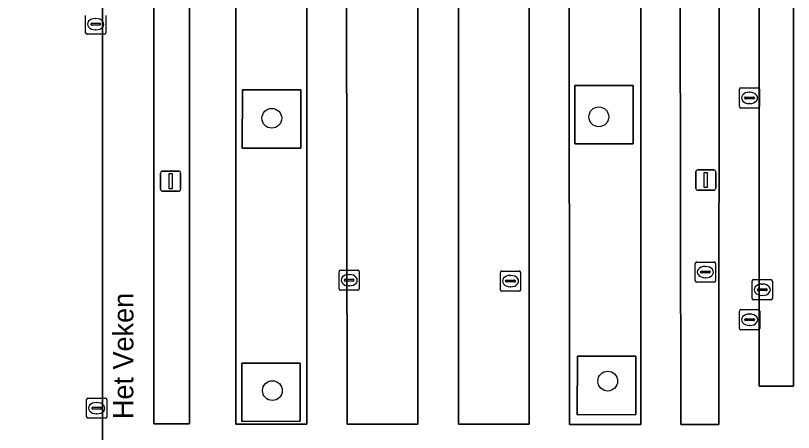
# Model space of a CAD drawing. Extents: x 161477 to 163040, y 383680 to 384871.
# Drawn here: x 162023.56 to 162062.03, y 384305.6 to 384326.22 of the extents above; entities that cross this region are included whole.
import ezdxf

# ---------------------------------------------------------------- set-up
doc = ezdxf.new("R2010")
doc.units = 0
for name, color, linetype in [('IMGEO_Boom', 7, 'Continuous'), ('IMGEO_Groenvoorziening', 7, 'Continuous'), ('IMGEO_Kolk', 7, 'Continuous'), ('IMGEO_Lichtmast', 7, 'Continuous'), ('IMGEO_Openbare_ruimte_label', 7, 'Continuous'), ('IMGEO_Parkeervlak_open', 7, 'Continuous'), ('IMGEO_Rijbaan_lokaal_open', 7, 'Continuous'), ('IMGEO_Rioolput', 7, 'Continuous'), ('IMGEO_Voetpad_open', 7, 'Continuous')]:
    doc.layers.add(name, color=color, linetype=linetype)

msp = doc.modelspace()

# ---------------------------------------------------------------- linework, layer by layer
at = {"layer": 'IMGEO_Boom'}
for centre in [(162036.236, 384321.136), (162052.408, 384321.207), (162052.847, 384308.141), (162036.266, 384307.672)]:
    msp.add_circle(centre, 0.489, dxfattribs=at)
at = {"layer": 'IMGEO_Groenvoorziening'}
for points in [[(162032.16, 384349.644), (162030.395, 384349.644), (162030.395, 384306.022), (162032.16, 384306.021)], [(162058.381, 384349.812), (162056.394, 384349.736), (162056.463, 384305.996), (162058.35, 384305.995)], [(162054.114, 384322.759), (162051.229, 384322.759), (162051.22, 384319.87), (162054.112, 384319.877)], [(162037.669, 384322.548), (162034.785, 384322.548), (162034.776, 384319.659), (162037.668, 384319.666)], [(162054.235, 384309.367), (162051.35, 384309.367), (162051.341, 384306.478), (162054.233, 384306.485)], [(162037.639, 384309.035), (162034.755, 384309.035), (162034.746, 384306.146), (162037.638, 384306.153)]]:
    msp.add_lwpolyline(points, close=True, dxfattribs=at)
at = {"layer": 'IMGEO_Kolk'}
for p, q in [((162027.026, 384325.363), (162027.026, 384326.215)), ((162027.514, 384326.069), (162027.539, 384326.069)), ((162028.027, 384326.215), (162028.027, 384325.363)), ((162027.285, 384325.783), (162027.285, 384325.795)), ((162027.723, 384325.746), (162027.325, 384325.746)), ((162027.328, 384325.832), (162027.726, 384325.832)), ((162027.769, 384325.795), (162027.769, 384325.783)), ((162027.537, 384325.509), (162027.512, 384325.509)), ((162027.953, 384325.289), (162027.101, 384325.289)), ((162059.435, 384322.644), (162060.287, 384322.644)), ((162059.36, 384321.718), (162059.36, 384322.57)), ((162059.848, 384322.424), (162059.873, 384322.424)), ((162060.361, 384322.57), (162060.361, 384321.718)), ((162059.619, 384322.138), (162059.619, 384322.15)), ((162060.057, 384322.101), (162059.659, 384322.101)), ((162059.662, 384322.187), (162060.06, 384322.187)), ((162059.871, 384321.864), (162059.846, 384321.864)), ((162060.103, 384322.15), (162060.103, 384322.138)), ((162060.287, 384321.644), (162059.435, 384321.644)), ((162039.562, 384312.705), (162039.562, 384313.557)), ((162039.637, 384313.631), (162040.489, 384313.631)), ((162040.05, 384313.411), (162040.075, 384313.411)), ((162040.563, 384313.557), (162040.563, 384312.705)), ((162047.542, 384312.659), (162047.542, 384313.511)), ((162047.617, 384313.585), (162048.469, 384313.585)), ((162048.543, 384313.511), (162048.543, 384312.659)), ((162039.821, 384313.125), (162039.821, 384313.137)), ((162040.259, 384313.088), (162039.861, 384313.088)), ((162039.864, 384313.174), (162040.262, 384313.174)), ((162040.305, 384313.137), (162040.305, 384313.125)), ((162047.801, 384313.079), (162047.801, 384313.091)), ((162048.239, 384313.042), (162047.841, 384313.042)), ((162047.844, 384313.128), (162048.242, 384313.128)), ((162048.03, 384313.365), (162048.055, 384313.365)), ((162048.285, 384313.091), (162048.285, 384313.079)), ((162040.489, 384312.631), (162039.637, 384312.631)), ((162040.073, 384312.851), (162040.048, 384312.851)), ((162048.053, 384312.805), (162048.028, 384312.805)), ((162048.469, 384312.585), (162047.617, 384312.585)), ((162059.364, 384310.748), (162059.364, 384311.6)), ((162059.439, 384311.674), (162060.291, 384311.674)), ((162059.852, 384311.454), (162059.877, 384311.454)), ((162060.365, 384311.6), (162060.365, 384310.748)), ((162059.623, 384311.168), (162059.623, 384311.18)), ((162060.061, 384311.131), (162059.663, 384311.131)), ((162059.666, 384311.217), (162060.064, 384311.217)), ((162060.107, 384311.18), (162060.107, 384311.168)), ((162060.291, 384310.674), (162059.439, 384310.674)), ((162059.875, 384310.894), (162059.85, 384310.894)), ((162027.075, 384306.378), (162027.075, 384307.23)), ((162027.15, 384307.304), (162028.002, 384307.304)), ((162028.076, 384307.23), (162028.076, 384306.378)), ((162027.377, 384306.847), (162027.775, 384306.847)), ((162027.563, 384307.084), (162027.588, 384307.084)), ((162027.334, 384306.798), (162027.334, 384306.81)), ((162027.772, 384306.761), (162027.374, 384306.761)), ((162027.586, 384306.524), (162027.561, 384306.524)), ((162027.818, 384306.81), (162027.818, 384306.798)), ((162028.002, 384306.304), (162027.15, 384306.304))]:
    msp.add_line(p, q, dxfattribs=at)
for points in [[(162027.026, 384325.363), (162027.026, 384326.215)], [(162028.027, 384326.215), (162028.027, 384325.363)], [(162027.953, 384325.289), (162027.101, 384325.289)], [(162059.435, 384322.644), (162060.287, 384322.644)], [(162059.36, 384321.718), (162059.36, 384322.57)], [(162060.361, 384322.57), (162060.361, 384321.718)], [(162060.287, 384321.644), (162059.435, 384321.644)], [(162039.562, 384312.705), (162039.562, 384313.557)], [(162039.637, 384313.631), (162040.489, 384313.631)], [(162040.563, 384313.557), (162040.563, 384312.705)], [(162047.542, 384312.659), (162047.542, 384313.511)], [(162047.617, 384313.585), (162048.469, 384313.585)], [(162048.543, 384313.511), (162048.543, 384312.659)], [(162040.489, 384312.631), (162039.637, 384312.631)], [(162048.469, 384312.585), (162047.617, 384312.585)], [(162059.364, 384310.748), (162059.364, 384311.6)], [(162059.439, 384311.674), (162060.291, 384311.674)], [(162060.365, 384311.6), (162060.365, 384310.748)], [(162060.291, 384310.674), (162059.439, 384310.674)], [(162027.075, 384306.378), (162027.075, 384307.23)], [(162027.15, 384307.304), (162028.002, 384307.304)], [(162028.076, 384307.23), (162028.076, 384306.378)], [(162028.002, 384306.304), (162027.15, 384306.304)]]:
    msp.add_lwpolyline(points, dxfattribs=at)
for centre, radius, start, end in [((162027.325, 384325.792), 0.0403, 85.8775, 175.7526), ((162027.322, 384325.782), 0.0366, 178.938, 274.7102), ((162027.726, 384325.789), 0.043, 264.8664, 352.4533), ((162027.73, 384325.794), 0.0386, 1.7309, 96.639), ((162027.103, 384325.365), 0.0765, 181.552, 268.448), ((162027.103, 384325.365), 0.0765, 181.552, 268.448), ((162027.951, 384325.365), 0.0765, 271.552, 358.448), ((162027.951, 384325.365), 0.0765, 271.552, 358.448), ((162059.437, 384322.568), 0.0765, 91.552, 178.448), ((162059.437, 384322.568), 0.0765, 91.552, 178.448), ((162060.285, 384322.568), 0.0765, 1.552, 88.448), ((162060.285, 384322.568), 0.0765, 1.552, 88.448), ((162059.659, 384322.147), 0.0403, 85.8775, 175.7526), ((162059.656, 384322.137), 0.0366, 178.938, 274.7102), ((162060.06, 384322.144), 0.043, 264.8664, 352.4533), ((162060.064, 384322.149), 0.0386, 1.7309, 96.639), ((162059.437, 384321.72), 0.0765, 181.552, 268.448), ((162059.437, 384321.72), 0.0765, 181.552, 268.448), ((162060.285, 384321.72), 0.0765, 271.552, 358.448), ((162060.285, 384321.72), 0.0765, 271.552, 358.448), ((162039.639, 384313.555), 0.0765, 91.552, 178.448), ((162039.639, 384313.555), 0.0765, 91.552, 178.448), ((162040.487, 384313.555), 0.0765, 1.552, 88.448), ((162040.487, 384313.555), 0.0765, 1.552, 88.448), ((162047.619, 384313.509), 0.0765, 91.552, 178.448), ((162047.619, 384313.509), 0.0765, 91.552, 178.448), ((162048.467, 384313.509), 0.0765, 1.552, 88.448), ((162048.467, 384313.509), 0.0765, 1.552, 88.448), ((162039.861, 384313.134), 0.0403, 85.8775, 175.7526), ((162039.858, 384313.124), 0.0366, 178.938, 274.7102), ((162040.262, 384313.131), 0.043, 264.8664, 352.4533), ((162040.266, 384313.136), 0.0386, 1.7309, 96.639), ((162047.841, 384313.088), 0.0403, 85.8775, 175.7526), ((162047.838, 384313.078), 0.0366, 178.938, 274.7102), ((162048.242, 384313.085), 0.043, 264.8664, 352.4533), ((162048.246, 384313.09), 0.0386, 1.7309, 96.639), ((162039.639, 384312.707), 0.0765, 181.552, 268.448), ((162039.639, 384312.707), 0.0765, 181.552, 268.448), ((162040.487, 384312.707), 0.0765, 271.552, 358.448), ((162040.487, 384312.707), 0.0765, 271.552, 358.448), ((162047.619, 384312.661), 0.0765, 181.552, 268.448), ((162047.619, 384312.661), 0.0765, 181.552, 268.448), ((162048.467, 384312.661), 0.0765, 271.552, 358.448), ((162048.467, 384312.661), 0.0765, 271.552, 358.448), ((162059.441, 384311.598), 0.0765, 91.552, 178.448), ((162059.441, 384311.598), 0.0765, 91.552, 178.448), ((162060.289, 384311.598), 0.0765, 1.552, 88.448), ((162060.289, 384311.598), 0.0765, 1.552, 88.448), ((162059.663, 384311.177), 0.0403, 85.8775, 175.7526), ((162059.66, 384311.167), 0.0366, 178.938, 274.7102), ((162060.064, 384311.174), 0.043, 264.8664, 352.4533), ((162060.068, 384311.179), 0.0386, 1.7309, 96.639), ((162059.441, 384310.75), 0.0765, 181.552, 268.448), ((162059.441, 384310.75), 0.0765, 181.552, 268.448), ((162060.289, 384310.75), 0.0765, 271.552, 358.448), ((162060.289, 384310.75), 0.0765, 271.552, 358.448), ((162027.152, 384307.228), 0.0765, 91.552, 178.448), ((162027.152, 384307.228), 0.0765, 91.552, 178.448), ((162028, 384307.228), 0.0765, 1.552, 88.448), ((162028, 384307.228), 0.0765, 1.552, 88.448), ((162027.374, 384306.807), 0.0403, 85.8775, 175.7526), ((162027.779, 384306.809), 0.0386, 1.7309, 96.639), ((162027.371, 384306.797), 0.0366, 178.938, 274.7102), ((162027.775, 384306.804), 0.043, 264.8664, 352.4533), ((162027.152, 384306.38), 0.0765, 181.552, 268.448), ((162027.152, 384306.38), 0.0765, 181.552, 268.448), ((162028, 384306.38), 0.0765, 271.552, 358.448), ((162028, 384306.38), 0.0765, 271.552, 358.448)]:
    msp.add_arc(centre, radius, start, end, dxfattribs=at)
for centre, major_axis, ratio, start_param, end_param in [((162027.513, 384325.789), (-0.387, 0.002), 0.722429, 4.712389, 7.853982), ((162027.538, 384325.789), (-0.39, 0.002), 0.717154, 1.570796, 4.712389), ((162059.847, 384322.144), (-0.387, 0.002), 0.722429, 4.712389, 7.853982), ((162059.872, 384322.144), (-0.39, 0.002), 0.717154, 1.570796, 4.712389), ((162040.049, 384313.131), (-0.387, 0.002), 0.722429, 4.712389, 7.853982), ((162040.074, 384313.131), (-0.39, 0.002), 0.717154, 1.570796, 4.712389), ((162048.029, 384313.085), (-0.387, 0.002), 0.722429, 4.712389, 7.853982), ((162048.054, 384313.085), (-0.39, 0.002), 0.717154, 1.570796, 4.712389), ((162059.851, 384311.174), (-0.387, 0.002), 0.722429, 4.712389, 7.853982), ((162059.876, 384311.174), (-0.39, 0.002), 0.717154, 1.570796, 4.712389), ((162027.562, 384306.804), (-0.387, 0.002), 0.722429, 4.712389, 7.853982), ((162027.587, 384306.804), (-0.39, 0.002), 0.717154, 1.570796, 4.712389)]:
    msp.add_ellipse(centre, major_axis=major_axis, ratio=ratio, start_param=start_param, end_param=end_param, dxfattribs=at)
at = {"layer": 'IMGEO_Lichtmast'}
for p, q in [((162030.737, 384317.629), (162030.737, 384318.429)), ((162030.737, 384318.429), (162030.737, 384317.629)), ((162030.837, 384318.529), (162031.627, 384318.529)), ((162031.627, 384318.529), (162030.837, 384318.529)), ((162031.727, 384318.429), (162031.727, 384317.629)), ((162031.727, 384317.629), (162031.727, 384318.429)), ((162057.202, 384317.681), (162057.202, 384318.481)), ((162057.202, 384318.481), (162057.202, 384317.681)), ((162057.302, 384318.581), (162058.092, 384318.581)), ((162058.092, 384318.581), (162057.302, 384318.581)), ((162058.192, 384318.481), (162058.192, 384317.681)), ((162058.192, 384317.681), (162058.192, 384318.481)), ((162031.627, 384317.529), (162030.837, 384317.529)), ((162030.837, 384317.529), (162031.627, 384317.529)), ((162058.092, 384317.581), (162057.302, 384317.581)), ((162057.302, 384317.581), (162058.092, 384317.581))]:
    msp.add_line(p, q, dxfattribs=at)
for points in [[(162031.157, 384318.404), (162031.307, 384318.404), (162031.307, 384317.654), (162031.157, 384317.654), (162031.157, 384318.404)], [(162057.622, 384318.456), (162057.772, 384318.456), (162057.772, 384317.706), (162057.622, 384317.706), (162057.622, 384318.456)]]:
    msp.add_lwpolyline(points, dxfattribs=at)
for centre, start, end in [((162030.837, 384318.429), 90, 180), ((162030.837, 384318.429), 90, 180), ((162031.627, 384318.429), 0, 90), ((162031.627, 384318.429), 360, 90), ((162057.302, 384318.481), 90, 180), ((162057.302, 384318.481), 90, 180), ((162058.092, 384318.481), 0, 90), ((162058.092, 384318.481), 360, 90), ((162030.837, 384317.629), 180, 270), ((162030.837, 384317.629), 180, 270), ((162031.627, 384317.629), 270, 0), ((162031.627, 384317.629), 270, 0), ((162057.302, 384317.681), 180, 270), ((162057.302, 384317.681), 180, 270), ((162058.092, 384317.681), 270, 0), ((162058.092, 384317.681), 270, 0)]:
    msp.add_arc(centre, 0.1, start, end, dxfattribs=at)
at = {"layer": 'IMGEO_Parkeervlak_open'}
msp.add_lwpolyline([(162060.331, 384345.744), (162060.331, 384307.896), (162062.033, 384307.896), (162062.033, 384345.744)], close=True, dxfattribs=at)
at = {"layer": 'IMGEO_Rijbaan_lokaal_open'}
msp.add_lwpolyline([(162027.862, 384368.791), (162021.759, 384368.798), (162021.759, 384349.699), (162021.737, 384335.473), (162021.757, 384295.008), (162021.759, 384291.547), (162021.759, 384279.548), (162021.765, 384253.534), (162021.847, 384253.534), (162027.77, 384253.54), (162027.95, 384253.54), (162027.862, 384282.06)], close=True, dxfattribs=at)
at = {"layer": 'IMGEO_Rioolput'}
for p, q in [((162057.179, 384313.104), (162057.179, 384313.956)), ((162057.254, 384314.03), (162058.106, 384314.03)), ((162057.667, 384313.81), (162057.692, 384313.81)), ((162058.18, 384313.956), (162058.18, 384313.104)), ((162057.438, 384313.524), (162057.438, 384313.536)), ((162057.876, 384313.487), (162057.478, 384313.487)), ((162057.481, 384313.573), (162057.879, 384313.573)), ((162057.922, 384313.536), (162057.922, 384313.524)), ((162058.106, 384313.03), (162057.254, 384313.03)), ((162057.69, 384313.25), (162057.665, 384313.25)), ((162059.989, 384312.231), (162059.989, 384313.083)), ((162060.064, 384313.157), (162060.916, 384313.157)), ((162060.99, 384313.083), (162060.99, 384312.231)), ((162060.248, 384312.651), (162060.248, 384312.663)), ((162060.686, 384312.614), (162060.288, 384312.614)), ((162060.291, 384312.7), (162060.689, 384312.7)), ((162060.477, 384312.937), (162060.502, 384312.937)), ((162060.732, 384312.663), (162060.732, 384312.651)), ((162060.5, 384312.377), (162060.475, 384312.377)), ((162060.916, 384312.157), (162060.064, 384312.157))]:
    msp.add_line(p, q, dxfattribs=at)
for points in [[(162057.179, 384313.104), (162057.179, 384313.956)], [(162057.254, 384314.03), (162058.106, 384314.03)], [(162058.18, 384313.956), (162058.18, 384313.104)], [(162058.106, 384313.03), (162057.254, 384313.03)], [(162059.989, 384312.231), (162059.989, 384313.083)], [(162060.064, 384313.157), (162060.916, 384313.157)], [(162060.99, 384313.083), (162060.99, 384312.231)], [(162060.916, 384312.157), (162060.064, 384312.157)]]:
    msp.add_lwpolyline(points, dxfattribs=at)
for centre, radius, start, end in [((162057.256, 384313.954), 0.0765, 91.552, 178.448), ((162057.256, 384313.954), 0.0765, 91.552, 178.448), ((162058.104, 384313.954), 0.0765, 1.552, 88.448), ((162058.104, 384313.954), 0.0765, 1.552, 88.448), ((162057.478, 384313.533), 0.0403, 85.8775, 175.7526), ((162057.475, 384313.523), 0.0366, 178.938, 274.7102), ((162057.879, 384313.53), 0.043, 264.8664, 352.4533), ((162057.883, 384313.535), 0.0386, 1.7309, 96.639), ((162057.256, 384313.106), 0.0765, 181.552, 268.448), ((162057.256, 384313.106), 0.0765, 181.552, 268.448), ((162058.104, 384313.106), 0.0765, 271.552, 358.448), ((162058.104, 384313.106), 0.0765, 271.552, 358.448), ((162060.066, 384313.081), 0.0765, 91.552, 178.448), ((162060.066, 384313.081), 0.0765, 91.552, 178.448), ((162060.914, 384313.081), 0.0765, 1.552, 88.448), ((162060.914, 384313.081), 0.0765, 1.552, 88.448), ((162060.288, 384312.66), 0.0403, 85.8775, 175.7526), ((162060.285, 384312.65), 0.0366, 178.938, 274.7102), ((162060.689, 384312.657), 0.043, 264.8664, 352.4533), ((162060.693, 384312.662), 0.0386, 1.7309, 96.639), ((162060.066, 384312.233), 0.0765, 181.552, 268.448), ((162060.066, 384312.233), 0.0765, 181.552, 268.448), ((162060.914, 384312.233), 0.0765, 271.552, 358.448), ((162060.914, 384312.233), 0.0765, 271.552, 358.448)]:
    msp.add_arc(centre, radius, start, end, dxfattribs=at)
for centre, major_axis, ratio, start_param, end_param in [((162057.666, 384313.53), (-0.387, 0.002), 0.722429, 4.712389, 7.853982), ((162057.691, 384313.53), (-0.39, 0.002), 0.717154, 1.570796, 4.712389), ((162060.476, 384312.657), (-0.387, 0.002), 0.722429, 4.712389, 7.853982), ((162060.501, 384312.657), (-0.39, 0.002), 0.717154, 1.570796, 4.712389)]:
    msp.add_ellipse(centre, major_axis=major_axis, ratio=ratio, start_param=start_param, end_param=end_param, dxfattribs=at)
at = {"layer": 'IMGEO_Voetpad_open'}
msp.add_lwpolyline([(162021.759, 384368.798), (162027.862, 384368.791), (162027.862, 384282.06), (162027.95, 384253.54)], dxfattribs=at)
for points in [[(162032.16, 384306.021), (162030.395, 384306.022), (162030.395, 384349.644), (162032.16, 384349.644)], [(162037.963, 384349.738), (162034.464, 384349.736), (162034.463, 384335.713), (162034.462, 384311.653), (162034.462, 384306.018), (162037.963, 384306.015)], [(162037.963, 384306.015), (162034.462, 384306.018), (162034.462, 384311.653), (162034.463, 384335.713), (162034.464, 384349.736), (162037.963, 384349.738)], [(162043.438, 384349.714), (162039.9, 384349.712), (162039.959, 384306.013), (162043.462, 384306.009)], [(162043.462, 384306.009), (162039.959, 384306.013), (162039.9, 384349.712), (162043.438, 384349.714)], [(162048.946, 384349.714), (162045.457, 384349.742), (162045.463, 384306.007), (162048.971, 384306.004)], [(162048.971, 384306.004), (162045.463, 384306.007), (162045.457, 384349.742), (162048.946, 384349.714)], [(162054.48, 384349.766), (162050.932, 384349.745), (162050.956, 384306.002), (162054.484, 384305.998)], [(162054.484, 384305.998), (162050.956, 384306.002), (162050.932, 384349.745), (162054.48, 384349.766)], [(162058.35, 384305.995), (162056.463, 384305.996), (162056.394, 384349.736), (162058.381, 384349.812)], [(162060.331, 384345.744), (162062.033, 384345.744), (162062.033, 384307.896), (162060.331, 384307.896)], [(162054.114, 384322.759), (162054.112, 384319.877), (162051.22, 384319.87), (162051.229, 384322.759)], [(162037.669, 384322.548), (162037.668, 384319.666), (162034.776, 384319.659), (162034.785, 384322.548)], [(162054.235, 384309.367), (162054.233, 384306.485), (162051.341, 384306.478), (162051.35, 384309.367)], [(162037.639, 384309.035), (162037.638, 384306.153), (162034.746, 384306.146), (162034.755, 384309.035)]]:
    msp.add_lwpolyline(points, close=True, dxfattribs=at)

# ---------------------------------------------------------------- texts
at = {"layer": 'IMGEO_Openbare_ruimte_label'}
msp.add_text('Het Veken', height=1, rotation=89.9427, dxfattribs=at).set_placement((162029.386, 384306.263))

doc.saveas('drawing.dxf')
